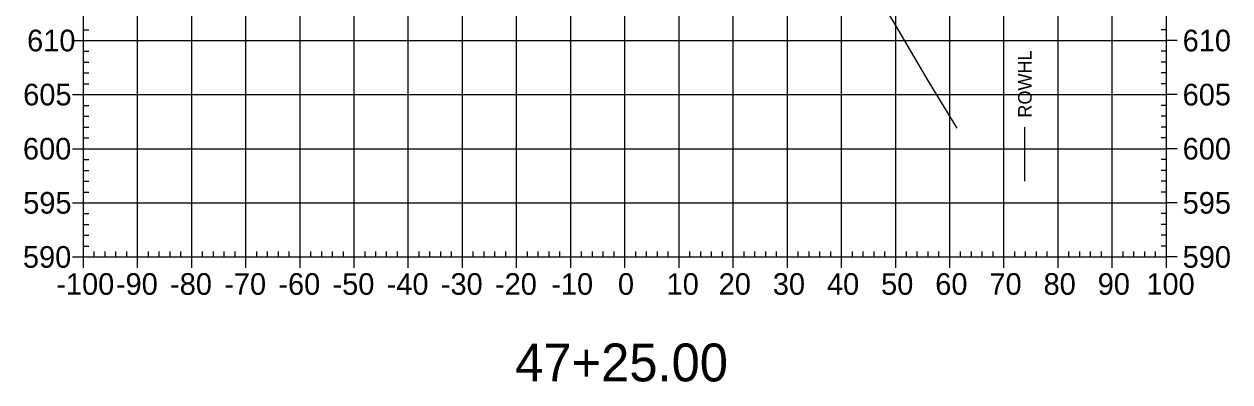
# Model space of a CAD drawing. Extents: x 708103 to 717568, y 374476 to 378707.
# Drawn here: x 712241 to 712463.7, y 377801.5 to 377867.7 of the extents above; entities that cross this region are included whole.
import ezdxf

# ---------------------------------------------------------------- set-up
doc = ezdxf.new("R2010")
doc.units = 0
for name, color, linetype in [('1', 7, 'Continuous'), ('57', 7, 'Continuous'), ('Existing', 7, 'Continuous'), ('XS_Right_of_Way', 7, 'Continuous')]:
    doc.layers.add(name, color=color, linetype=linetype)

msp = doc.modelspace()

# ---------------------------------------------------------------- linework, layer by layer
at = {"layer": '57'}
for p, q in [((712251.98, 377824.63), (712251.98, 377954.63)), ((712251.98, 377824.63), (712251.98, 377954.63)), ((712261.98, 377824.63), (712261.98, 377954.63)), ((712271.98, 377824.63), (712271.98, 377954.63)), ((712281.98, 377824.63), (712281.98, 377954.63)), ((712291.98, 377824.63), (712291.98, 377954.63)), ((712301.98, 377824.63), (712301.98, 377954.63)), ((712311.98, 377824.63), (712311.98, 377954.63)), ((712321.98, 377824.63), (712321.98, 377954.63)), ((712331.98, 377824.63), (712331.98, 377954.63)), ((712341.98, 377824.63), (712341.98, 377954.63)), ((712351.98, 377824.63), (712351.98, 377954.63)), ((712361.98, 377824.63), (712361.98, 377954.63)), ((712371.98, 377824.63), (712371.98, 377954.63)), ((712381.98, 377824.63), (712381.98, 377954.63)), ((712391.98, 377824.63), (712391.98, 377954.63)), ((712401.98, 377824.63), (712401.98, 377954.63)), ((712411.98, 377824.63), (712411.98, 377954.63)), ((712421.98, 377824.63), (712421.98, 377954.63)), ((712431.98, 377824.63), (712431.98, 377954.63)), ((712441.98, 377824.63), (712441.98, 377954.63)), ((712451.98, 377824.63), (712451.98, 377954.63)), ((712451.98, 377824.63), (712451.98, 377954.63)), ((712251.98, 377866.63), (712252.98, 377866.63)), ((712451.98, 377866.63), (712450.98, 377866.63)), ((712249.98, 377864.63), (712251.98, 377864.63)), ((712251.98, 377864.63), (712451.98, 377864.63)), ((712453.98, 377864.63), (712451.98, 377864.63)), ((712251.98, 377862.63), (712252.98, 377862.63)), ((712451.98, 377862.63), (712450.98, 377862.63)), ((712251.98, 377860.63), (712252.98, 377860.63)), ((712451.98, 377860.63), (712450.98, 377860.63)), ((712251.98, 377858.63), (712252.98, 377858.63)), ((712451.98, 377858.63), (712450.98, 377858.63)), ((712249.98, 377854.63), (712251.98, 377854.63)), ((712251.98, 377856.63), (712252.98, 377856.63)), ((712251.98, 377854.63), (712451.98, 377854.63)), ((712451.98, 377856.63), (712450.98, 377856.63)), ((712453.98, 377854.63), (712451.98, 377854.63)), ((712251.98, 377852.63), (712252.98, 377852.63)), ((712451.98, 377852.63), (712450.98, 377852.63)), ((712251.98, 377850.63), (712252.98, 377850.63)), ((712451.98, 377850.63), (712450.98, 377850.63)), ((712251.98, 377848.63), (712252.98, 377848.63)), ((712451.98, 377848.63), (712450.98, 377848.63)), ((712251.98, 377846.63), (712252.98, 377846.63)), ((712451.98, 377846.63), (712450.98, 377846.63)), ((712249.98, 377844.63), (712251.98, 377844.63)), ((712251.98, 377844.63), (712451.98, 377844.63)), ((712453.98, 377844.63), (712451.98, 377844.63)), ((712251.98, 377842.63), (712252.98, 377842.63)), ((712451.98, 377842.63), (712450.98, 377842.63)), ((712251.98, 377840.63), (712252.98, 377840.63)), ((712451.98, 377840.63), (712450.98, 377840.63)), ((712251.98, 377838.63), (712252.98, 377838.63)), ((712451.98, 377838.63), (712450.98, 377838.63)), ((712249.98, 377834.63), (712251.98, 377834.63)), ((712251.98, 377836.63), (712252.98, 377836.63)), ((712251.98, 377834.63), (712451.98, 377834.63)), ((712451.98, 377836.63), (712450.98, 377836.63)), ((712453.98, 377834.63), (712451.98, 377834.63)), ((712251.98, 377832.63), (712252.98, 377832.63)), ((712451.98, 377832.63), (712450.98, 377832.63)), ((712251.98, 377830.63), (712252.98, 377830.63)), ((712451.98, 377830.63), (712450.98, 377830.63)), ((712251.98, 377828.63), (712252.98, 377828.63)), ((712451.98, 377828.63), (712450.98, 377828.63)), ((712251.98, 377826.63), (712252.98, 377826.63)), ((712451.98, 377826.63), (712450.98, 377826.63)), ((712249.98, 377824.63), (712251.98, 377824.63)), ((712251.98, 377824.63), (712451.98, 377824.63)), ((712251.98, 377824.63), (712451.98, 377824.63)), ((712251.98, 377822.63), (712251.98, 377824.63)), ((712253.98, 377824.63), (712253.98, 377825.63)), ((712255.98, 377824.63), (712255.98, 377825.63)), ((712257.98, 377824.63), (712257.98, 377825.63)), ((712259.98, 377824.63), (712259.98, 377825.63)), ((712261.98, 377822.63), (712261.98, 377824.63)), ((712263.98, 377824.63), (712263.98, 377825.63)), ((712265.98, 377824.63), (712265.98, 377825.63)), ((712267.98, 377824.63), (712267.98, 377825.63)), ((712269.98, 377824.63), (712269.98, 377825.63)), ((712271.98, 377822.63), (712271.98, 377824.63)), ((712273.98, 377824.63), (712273.98, 377825.63)), ((712275.98, 377824.63), (712275.98, 377825.63)), ((712277.98, 377824.63), (712277.98, 377825.63)), ((712279.98, 377824.63), (712279.98, 377825.63)), ((712281.98, 377822.63), (712281.98, 377824.63)), ((712283.98, 377824.63), (712283.98, 377825.63)), ((712285.98, 377824.63), (712285.98, 377825.63)), ((712287.98, 377824.63), (712287.98, 377825.63)), ((712289.98, 377824.63), (712289.98, 377825.63)), ((712291.98, 377822.63), (712291.98, 377824.63)), ((712293.98, 377824.63), (712293.98, 377825.63)), ((712295.98, 377824.63), (712295.98, 377825.63)), ((712297.98, 377824.63), (712297.98, 377825.63)), ((712299.98, 377824.63), (712299.98, 377825.63)), ((712301.98, 377822.63), (712301.98, 377824.63)), ((712303.98, 377824.63), (712303.98, 377825.63)), ((712305.98, 377824.63), (712305.98, 377825.63)), ((712307.98, 377824.63), (712307.98, 377825.63)), ((712309.98, 377824.63), (712309.98, 377825.63)), ((712311.98, 377822.63), (712311.98, 377824.63)), ((712313.98, 377824.63), (712313.98, 377825.63)), ((712315.98, 377824.63), (712315.98, 377825.63)), ((712317.98, 377824.63), (712317.98, 377825.63)), ((712319.98, 377824.63), (712319.98, 377825.63)), ((712321.98, 377822.63), (712321.98, 377824.63)), ((712323.98, 377824.63), (712323.98, 377825.63)), ((712325.98, 377824.63), (712325.98, 377825.63)), ((712327.98, 377824.63), (712327.98, 377825.63)), ((712329.98, 377824.63), (712329.98, 377825.63)), ((712331.98, 377822.63), (712331.98, 377824.63)), ((712333.98, 377824.63), (712333.98, 377825.63)), ((712335.98, 377824.63), (712335.98, 377825.63)), ((712337.98, 377824.63), (712337.98, 377825.63)), ((712339.98, 377824.63), (712339.98, 377825.63)), ((712341.98, 377822.63), (712341.98, 377824.63)), ((712343.98, 377824.63), (712343.98, 377825.63)), ((712345.98, 377824.63), (712345.98, 377825.63)), ((712347.98, 377824.63), (712347.98, 377825.63)), ((712349.98, 377824.63), (712349.98, 377825.63)), ((712351.98, 377822.63), (712351.98, 377824.63)), ((712353.98, 377824.63), (712353.98, 377825.63)), ((712355.98, 377824.63), (712355.98, 377825.63)), ((712357.98, 377824.63), (712357.98, 377825.63)), ((712359.98, 377824.63), (712359.98, 377825.63)), ((712361.98, 377822.63), (712361.98, 377824.63)), ((712363.98, 377824.63), (712363.98, 377825.63)), ((712365.98, 377824.63), (712365.98, 377825.63)), ((712367.98, 377824.63), (712367.98, 377825.63)), ((712369.98, 377824.63), (712369.98, 377825.63)), ((712371.98, 377822.63), (712371.98, 377824.63)), ((712373.98, 377824.63), (712373.98, 377825.63)), ((712375.98, 377824.63), (712375.98, 377825.63)), ((712377.98, 377824.63), (712377.98, 377825.63)), ((712379.98, 377824.63), (712379.98, 377825.63)), ((712381.98, 377822.63), (712381.98, 377824.63)), ((712383.98, 377824.63), (712383.98, 377825.63)), ((712385.98, 377824.63), (712385.98, 377825.63)), ((712387.98, 377824.63), (712387.98, 377825.63)), ((712389.98, 377824.63), (712389.98, 377825.63)), ((712391.98, 377822.63), (712391.98, 377824.63)), ((712393.98, 377824.63), (712393.98, 377825.63)), ((712395.98, 377824.63), (712395.98, 377825.63)), ((712397.98, 377824.63), (712397.98, 377825.63)), ((712399.98, 377824.63), (712399.98, 377825.63)), ((712401.98, 377822.63), (712401.98, 377824.63)), ((712403.98, 377824.63), (712403.98, 377825.63)), ((712405.98, 377824.63), (712405.98, 377825.63)), ((712407.98, 377824.63), (712407.98, 377825.63)), ((712409.98, 377824.63), (712409.98, 377825.63)), ((712411.98, 377822.63), (712411.98, 377824.63)), ((712413.98, 377824.63), (712413.98, 377825.63)), ((712415.98, 377824.63), (712415.98, 377825.63)), ((712417.98, 377824.63), (712417.98, 377825.63)), ((712419.98, 377824.63), (712419.98, 377825.63)), ((712421.98, 377822.63), (712421.98, 377824.63)), ((712423.98, 377824.63), (712423.98, 377825.63)), ((712425.98, 377824.63), (712425.98, 377825.63)), ((712427.98, 377824.63), (712427.98, 377825.63)), ((712429.98, 377824.63), (712429.98, 377825.63)), ((712431.98, 377822.63), (712431.98, 377824.63)), ((712433.98, 377824.63), (712433.98, 377825.63)), ((712435.98, 377824.63), (712435.98, 377825.63)), ((712437.98, 377824.63), (712437.98, 377825.63)), ((712439.98, 377824.63), (712439.98, 377825.63)), ((712441.98, 377822.63), (712441.98, 377824.63)), ((712443.98, 377824.63), (712443.98, 377825.63)), ((712445.98, 377824.63), (712445.98, 377825.63)), ((712447.98, 377824.63), (712447.98, 377825.63)), ((712449.98, 377824.63), (712449.98, 377825.63)), ((712451.98, 377822.63), (712451.98, 377824.63)), ((712453.98, 377824.63), (712451.98, 377824.63))]:
    msp.add_line(p, q, dxfattribs=at)
at = {"layer": 'Existing'}
msp.add_lwpolyline([(712396.97, 377875.95), (712407.99, 377857.1), (712413.25, 377848.45)], dxfattribs=at)
at = {"layer": 'XS_Right_of_Way'}
msp.add_line((712425.77, 377848.61), (712425.77, 377838.61), dxfattribs=at)

# ---------------------------------------------------------------- texts
at = {"layer": '1'}
msp.add_text('47+25.00', height=7, dxfattribs=at).set_placement((712331.71, 377801.63))
at = {"layer": '57'}
for s, p in [('610', (712241.58, 377862.63)), ('610', (712454.98, 377862.63)), ('605', (712240.86, 377852.63)), ('605', (712454.98, 377852.63)), ('600', (712240.81, 377842.63)), ('600', (712454.98, 377842.63)), ('595', (712240.86, 377832.63)), ('595', (712454.98, 377832.63)), ('590', (712240.81, 377822.63)), ('590', (712454.98, 377822.63)), ('-100', (712246.97, 377817.63)), ('-90', (712257.98, 377817.63)), ('-80', (712267.98, 377817.63)), ('-70', (712277.98, 377817.63)), ('-60', (712287.98, 377817.63)), ('-50', (712297.98, 377817.63)), ('-40', (712307.98, 377817.63)), ('-30', (712317.98, 377817.63)), ('-20', (712327.98, 377817.63)), ('-10', (712338.37, 377817.63)), ('0', (712350.69, 377817.63)), ('10', (712359.68, 377817.63)), ('20', (712369.29, 377817.63)), ('30', (712379.29, 377817.63)), ('40', (712389.29, 377817.63)), ('50', (712399.29, 377817.63)), ('60', (712409.29, 377817.63)), ('70', (712419.29, 377817.63)), ('80', (712429.29, 377817.63)), ('90', (712439.29, 377817.63)), ('100', (712448.28, 377817.63))]:
    msp.add_text(s, height=4, dxfattribs=at).set_placement(p)
at = {"layer": 'XS_Right_of_Way'}
msp.add_text('ROWHL', height=2.5, rotation=90, dxfattribs=at).set_placement((712427.09, 377850.37))

doc.saveas('drawing.dxf')
